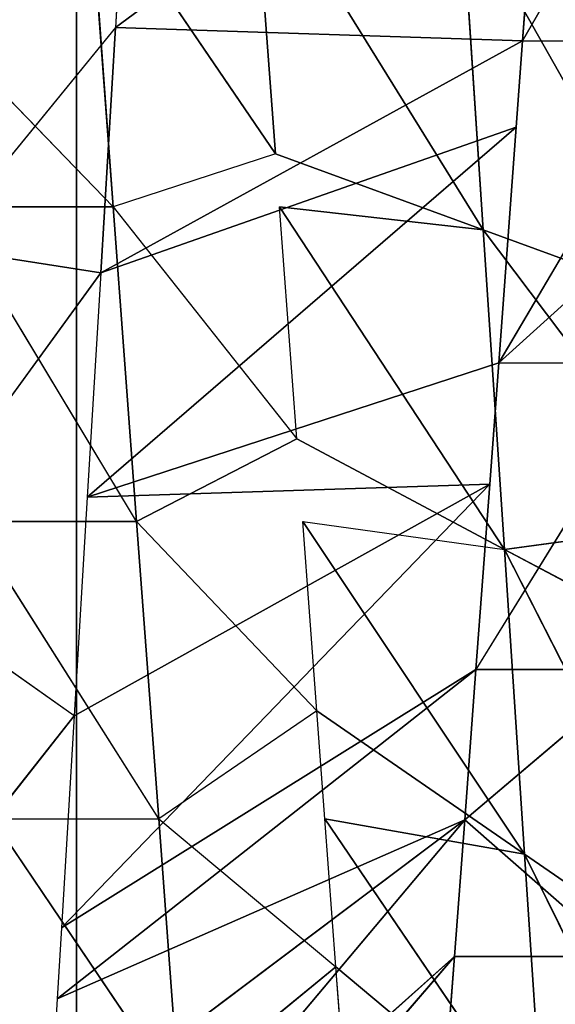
# Model space of a CAD drawing. Extents: x 143 to 263, y -61 to 82.
# Tile 526 of 656: x 247.039 to 247.321, y 71.453 to 71.971. Entities that reach past the tile are written whole.
import ezdxf

# ---------------------------------------------------------------- set-up
doc = ezdxf.new("R2010")
doc.units = 0
doc.header["$LTSCALE"] = 25.4
doc.layers.get('0').update_dxf_attribs({"color": 13, "linetype": 'CONTINUOUS'})

# ---------------------------------------------------------------- blocks, each defined once
blk = doc.blocks.new('ICE-BALL-8126_STL')
at = {"color": 41}
for p, q in [((10.70077, 43.44147, 96.54799), (10.94329, 43.56084, 96.63957)), ((10.70077, 43.44147, 96.54799), (10.94329, 43.56084, 96.63957)), ((10.54027, 43.43084, 96.60852), (10.77618, 43.55085, 96.72178)), ((10.54027, 43.43084, 96.60852), (10.77618, 43.55085, 96.72178)), ((10.70077, 43.44147, 96.54799), (10.77618, 43.55085, 96.72178)), ((10.70077, 43.44147, 96.54799), (10.77618, 43.55085, 96.72178)), ((10.5984, 43.54021, 96.78883), (10.54027, 43.43084, 96.60852)), ((10.5984, 43.54021, 96.78883), (10.54027, 43.43084, 96.60852)), ((10.5261, 43.53588, 96.8106), (10.37202, 43.41969, 96.65372)), ((10.5261, 43.53588, 96.8106), (10.37202, 43.41969, 96.65372)), ((10.5261, 43.53588, 96.8106), (10.54027, 43.43084, 96.60852)), ((10.5261, 43.53588, 96.8106), (10.54027, 43.43084, 96.60852)), ((10.44201, 43.42783, 93.42525), (10.27254, 43.52792, 93.38562)), ((10.27254, 43.44042, 93.38562), (10.27254, 43.52792, 93.38562)), ((10.41205, 43.52906, 96.83888), (10.37202, 43.41969, 96.65372)), ((10.41205, 43.52906, 96.83888), (10.37202, 43.41969, 96.65372)), ((10.44201, 43.42783, 93.42525), (10.44201, 43.51534, 93.42525)), ((10.44201, 43.51534, 93.42525), (10.60354, 43.41584, 93.48235)), ((10.68262, 43.40997, 93.51784), (10.60354, 43.50334, 93.48235)), ((10.60354, 43.50334, 93.48235), (10.60354, 43.41584, 93.48235)), ((10.75469, 43.49212, 93.55492), (10.68262, 43.40997, 93.51784)), ((10.75469, 43.40462, 93.55492), (10.75469, 43.49212, 93.55492)), ((10.09803, 43.45338, 93.36486), (10.26552, 43.22602, 93.00108)), ((10.09803, 43.45338, 93.36486), (10.26552, 43.22602, 93.00108)), ((10.09803, 43.45338, 93.36486), (10.27254, 43.44042, 93.38562)), ((10.09803, 43.45338, 93.36486), (10.27254, 43.44042, 93.38562)), ((10.68212, 43.33631, 96.34822), (10.85165, 43.45147, 96.47377)), ((10.68212, 43.33631, 96.34822), (10.85165, 43.45147, 96.47377)), ((10.85165, 43.45147, 96.47377), (10.70077, 43.44147, 96.54799)), ((10.85165, 43.45147, 96.47377), (10.70077, 43.44147, 96.54799)), ((10.76001, 43.34209, 96.30797), (10.85165, 43.45147, 96.47377)), ((10.76001, 43.34209, 96.30797), (10.85165, 43.45147, 96.47377)), ((10.27254, 43.44042, 93.38562), (10.26552, 43.22602, 93.00108)), ((10.27254, 43.44042, 93.38562), (10.26552, 43.22602, 93.00108)), ((10.27254, 43.44042, 93.38562), (10.31794, 43.43705, 93.3943)), ((10.39461, 43.2183, 93.02325), (10.27254, 43.44042, 93.38562)), ((10.39461, 43.2183, 93.02325), (10.27254, 43.44042, 93.38562)), ((10.52562, 43.32469, 96.41349), (10.70077, 43.44147, 96.54799)), ((10.52562, 43.32469, 96.41349), (10.70077, 43.44147, 96.54799)), ((10.70077, 43.44147, 96.54799), (10.54027, 43.43084, 96.60852)), ((10.70077, 43.44147, 96.54799), (10.54027, 43.43084, 96.60852)), ((10.62537, 43.3321, 96.3742), (10.70077, 43.44147, 96.54799)), ((10.62537, 43.3321, 96.3742), (10.70077, 43.44147, 96.54799)), ((10.70077, 43.44147, 96.54799), (10.68212, 43.33631, 96.34822)), ((10.70077, 43.44147, 96.54799), (10.68212, 43.33631, 96.34822)), ((10.31794, 43.43705, 93.3943), (10.44201, 43.42783, 93.42525)), ((10.51275, 43.21123, 93.05153), (10.31794, 43.43705, 93.3943)), ((10.51275, 43.21123, 93.05153), (10.31794, 43.43705, 93.3943)), ((10.39461, 43.2183, 93.02325), (10.31794, 43.43705, 93.3943)), ((10.39461, 43.2183, 93.02325), (10.31794, 43.43705, 93.3943)), ((10.54027, 43.43084, 96.60852), (10.35987, 43.31238, 96.46226)), ((10.54027, 43.43084, 96.60852), (10.35987, 43.31238, 96.46226)), ((10.37202, 43.41969, 96.65372), (10.54027, 43.43084, 96.60852)), ((10.37202, 43.41969, 96.65372), (10.54027, 43.43084, 96.60852)), ((10.48213, 43.32146, 96.42822), (10.54027, 43.43084, 96.60852)), ((10.52562, 43.32469, 96.41349), (10.54027, 43.43084, 96.60852)), ((10.44201, 43.42783, 93.42525), (10.50593, 43.42309, 93.44549)), ((10.51275, 43.21123, 93.05153), (10.44201, 43.42783, 93.42525)), ((10.51275, 43.21123, 93.05153), (10.44201, 43.42783, 93.42525)), ((10.50593, 43.42309, 93.44549), (10.51275, 43.21123, 93.05153)), ((10.50593, 43.42309, 93.44549), (10.60354, 43.41584, 93.48235)), ((10.73962, 43.19765, 93.12862), (10.50593, 43.42309, 93.44549)), ((10.73962, 43.19765, 93.12862), (10.50593, 43.42309, 93.44549)), ((10.62794, 43.20434, 93.08678), (10.50593, 43.42309, 93.44549)), ((10.62794, 43.20434, 93.08678), (10.50593, 43.42309, 93.44549)), ((10.50593, 43.42309, 93.44549), (10.51275, 43.21123, 93.05153)), ((10.37202, 43.41969, 96.65372), (10.17695, 43.2988, 96.49403)), ((10.37202, 43.41969, 96.65372), (10.17695, 43.2988, 96.49403)), ((10.37202, 43.41969, 96.65372), (10.19828, 43.40817, 96.68227)), ((10.37202, 43.41969, 96.65372), (10.19828, 43.40817, 96.68227)), ((10.33199, 43.31031, 96.46855), (10.37202, 43.41969, 96.65372)), ((10.37202, 43.41969, 96.65372), (10.35987, 43.31238, 96.46226)), ((10.60354, 43.41584, 93.48235), (10.68262, 43.40997, 93.51784)), ((10.77688, 43.19543, 93.14435), (10.60354, 43.41584, 93.48235)), ((10.77688, 43.19543, 93.14435), (10.60354, 43.41584, 93.48235)), ((10.73962, 43.19765, 93.12862), (10.60354, 43.41584, 93.48235)), ((10.73962, 43.19765, 93.12862), (10.60354, 43.41584, 93.48235)), ((10.68262, 43.40997, 93.51784), (10.95038, 43.18505, 93.23019)), ((10.84724, 43.19122, 93.17659), (10.68262, 43.40997, 93.51784)), ((10.84724, 43.19122, 93.17659), (10.68262, 43.40997, 93.51784)), ((10.77688, 43.19543, 93.14435), (10.68262, 43.40997, 93.51784)), ((10.77688, 43.19543, 93.14435), (10.68262, 43.40997, 93.51784)), ((10.68262, 43.40997, 93.51784), (10.75469, 43.40462, 93.55492)), ((10.68262, 43.40997, 93.51784), (10.95038, 43.18505, 93.23019)), ((10.75469, 43.40462, 93.55492), (10.95038, 43.18505, 93.23019)), ((10.75469, 43.40462, 93.55492), (10.95038, 43.18505, 93.23019)), ((10.75469, 43.40462, 93.55492), (11.01319, 43.18126, 93.26679)), ((10.75469, 43.40462, 93.55492), (11.01319, 43.18126, 93.26679)), ((10.75469, 43.40462, 93.55492), (10.89592, 43.39373, 93.64228)), ((10.75469, 43.40462, 93.55492), (10.89592, 43.39373, 93.64228)), ((10.82756, 43.34716, 96.2684), (10.76001, 43.34209, 96.30797)), ((10.68212, 43.24881, 96.34822), (10.76001, 43.34209, 96.30797)), ((10.76001, 43.34209, 96.30797), (10.68212, 43.33631, 96.34822)), ((10.82756, 43.25967, 96.2684), (10.76001, 43.34209, 96.30797)), ((10.68212, 43.33631, 96.34822), (10.62537, 43.3321, 96.3742)), ((10.62537, 43.3321, 96.3742), (10.52562, 43.23719, 96.41349)), ((10.62537, 43.3321, 96.3742), (10.52562, 43.32469, 96.41349)), ((10.62537, 43.3321, 96.3742), (10.68212, 43.24881, 96.34822)), ((10.35987, 43.22488, 96.46226), (10.48213, 43.32146, 96.42822)), ((10.48213, 43.32146, 96.42822), (10.35987, 43.31238, 96.46226)), ((10.52562, 43.23719, 96.41349), (10.48213, 43.32146, 96.42822)), ((10.33199, 43.31031, 96.46855), (10.17695, 43.2988, 96.49403)), ((10.33199, 43.31031, 96.46855), (10.17695, 43.2988, 96.49403)), ((10.33199, 43.31031, 96.46855), (10.18755, 43.21209, 96.49279)), ((10.33199, 43.31031, 96.46855), (10.18755, 43.21209, 96.49279)), ((10.33199, 43.31031, 96.46855), (10.35987, 43.22488, 96.46226)), ((10.82756, 43.25967, 96.2684), (10.68212, 43.24881, 96.34822)), ((10.68212, 43.16131, 96.34822), (10.82756, 43.25967, 96.2684)), ((10.82756, 43.25967, 96.2684), (10.68212, 43.24881, 96.34822)), ((10.52562, 43.23719, 96.41349), (10.68212, 43.24881, 96.34822)), ((10.52562, 43.23719, 96.41349), (10.68212, 43.24881, 96.34822)), ((10.68212, 43.24881, 96.34822), (10.52562, 43.14969, 96.41349)), ((10.68212, 43.16131, 96.34822), (10.68212, 43.24881, 96.34822)), ((10.52562, 43.23719, 96.41349), (10.35987, 43.13738, 96.46226)), ((10.52562, 43.23719, 96.41349), (10.35987, 43.22488, 96.46226)), ((10.52562, 43.23719, 96.41349), (10.35987, 43.22488, 96.46226)), ((10.52562, 43.23719, 96.41349), (10.52562, 43.14969, 96.41349)), ((10.15211, 43.23281, 92.98885), (10.26552, 43.22602, 93.00108)), ((10.26552, 43.22602, 93.00108), (10.3812, 43.1316, 93.02053)), ((10.26552, 43.22602, 93.00108), (10.39461, 43.2183, 93.02325)), ((10.26552, 43.22602, 93.00108), (10.39461, 43.2183, 93.02325)), ((10.18755, 43.21209, 96.49279), (10.35987, 43.22488, 96.46226)), ((10.18755, 43.21209, 96.49279), (10.35987, 43.22488, 96.46226)), ((10.35987, 43.22488, 96.46226), (10.26199, 43.13011, 96.48203)), ((10.35987, 43.22488, 96.46226), (10.35987, 43.13738, 96.46226)), ((10.39461, 43.2183, 93.02325), (10.3812, 43.1316, 93.02053)), ((10.39461, 43.2183, 93.02325), (10.3812, 43.1316, 93.02053)), ((10.39461, 43.2183, 93.02325), (10.5261, 43.12293, 93.05522)), ((10.39461, 43.2183, 93.02325), (10.51275, 43.21123, 93.05153)), ((10.51275, 43.21123, 93.05153), (10.62794, 43.20434, 93.08678)), ((0, 43.20555, 75.32821), (21.2, 43.20555, 75.32821)), ((0, 43.20555, 75.32821), (21.2, 43.20555, 75.32821)), ((0, 43.20555, 114.53761), (21.2, 43.20555, 114.53761)), ((0, 43.20555, 114.53761), (21.2, 43.20555, 114.53761)), ((10.62794, 43.20434, 93.08678), (10.56871, 43.12038, 93.06769)), ((10.62794, 43.20434, 93.08678), (10.74803, 43.10965, 93.13209)), ((10.62794, 43.20434, 93.08678), (10.73962, 43.19765, 93.12862)), ((10.73962, 43.19765, 93.12862), (10.77688, 43.19543, 93.14435)), ((10.77688, 43.19543, 93.14435), (10.84724, 43.19122, 93.17659))]:
    blk.add_line(p, q, dxfattribs=at)
mesh = blk.add_polyface(dxfattribs=at)
corners = [(21.2, 45.01358, 80.03829), (0, 43.20555, 75.32821), (21.2, 43.20555, 75.32821), (0, 45.01358, 80.03829)]
mesh.append_faces([[corners[k] for k in face] for face in [(0, 1, 2), (1, 0, 3)]], dxfattribs={"vtx0": -1, "color": 41})
mesh = blk.add_polyface(dxfattribs=at)
corners = [(21.2, 43.20555, 114.53761), (0, 45.01358, 109.82753), (21.2, 45.01358, 109.82753), (0, 43.20555, 114.53761)]
mesh.append_faces([[corners[k] for k in face] for face in [(0, 1, 2), (1, 0, 3)]], dxfattribs={"vtx0": -1, "color": 41})
mesh = blk.add_polyface(dxfattribs=at)
corners = [(0, 42.68692, 119.56032), (23, 44.9885, 114.9556), (0, 44.9885, 114.9556), (23, 42.68692, 119.56032)]
mesh.append_faces([[corners[k] for k in face] for face in [(0, 1, 2), (1, 0, 3)]], dxfattribs={"vtx0": -1, "color": 41})
mesh = blk.add_polyface(dxfattribs=at)
corners = [(0, 44.9885, 74.91022), (23, 42.68692, 70.3055), (0, 42.68692, 70.3055), (23, 44.9885, 74.91022)]
mesh.append_faces([[corners[k] for k in face] for face in [(0, 1, 2), (1, 0, 3)]], dxfattribs={"vtx0": -1, "color": 41})
mesh = blk.add_polyface(dxfattribs=at)
corners = [(10.44201, 43.42783, 93.42525), (10.27254, 43.61542, 93.38562), (10.27254, 43.52792, 93.38562), (10.44201, 43.51534, 93.42525)]
mesh.append_faces([[corners[k] for k in face] for face in [(0, 1, 2), (1, 0, 3)]], dxfattribs={"vtx0": -1, "color": 41})
mesh = blk.add_polyface(dxfattribs=at)
corners = [(10.89592, 43.39373, 93.64228), (10.75469, 43.49212, 93.55492), (10.75469, 43.40462, 93.55492), (10.75469, 43.57962, 93.55492), (10.89592, 43.48122, 93.64228)]
mesh.append_faces([[corners[k] for k in face] for face in [(0, 1, 2), (3, 0, 4)]], dxfattribs={"vtx0": -1, "color": 41})
mesh.append_faces([[corners[k] for k in face] for face in [(1, 0, 3)]], dxfattribs={"vtx0": -1, "vtx1": -1, "color": 41})
mesh = blk.add_polyface(dxfattribs=at)
corners = [(10.77618, 43.55085, 96.72178), (10.94329, 43.56084, 96.63957), (10.70077, 43.44147, 96.54799)]
mesh.append_faces([[corners[k] for k in face] for face in [(0, 1, 2)]], dxfattribs={"color": 41})
mesh = blk.add_polyface(dxfattribs=at)
corners = [(10.94329, 43.56084, 96.63957), (10.85165, 43.45147, 96.47377), (10.70077, 43.44147, 96.54799)]
mesh.append_faces([[corners[k] for k in face] for face in [(0, 1, 2)]], dxfattribs={"color": 41})
mesh = blk.add_polyface(dxfattribs=at)
corners = [(10.5984, 43.54021, 96.78883), (10.77618, 43.55085, 96.72178), (10.54027, 43.43084, 96.60852)]
mesh.append_faces([[corners[k] for k in face] for face in [(0, 1, 2)]], dxfattribs={"color": 41})
mesh = blk.add_polyface(dxfattribs=at)
corners = [(10.77618, 43.55085, 96.72178), (10.70077, 43.44147, 96.54799), (10.54027, 43.43084, 96.60852)]
mesh.append_faces([[corners[k] for k in face] for face in [(0, 1, 2)]], dxfattribs={"color": 41})
mesh = blk.add_polyface(dxfattribs=at)
corners = [(10.27254, 43.44042, 93.38562), (10.09803, 43.54088, 93.36486), (10.09803, 43.45338, 93.36486), (10.27254, 43.52792, 93.38562)]
mesh.append_faces([[corners[k] for k in face] for face in [(0, 1, 2), (1, 0, 3)]], dxfattribs={"vtx0": -1, "color": 41})
mesh = blk.add_polyface(dxfattribs=at)
corners = [(10.5261, 43.53588, 96.8106), (10.5984, 43.54021, 96.78883), (10.54027, 43.43084, 96.60852)]
mesh.append_faces([[corners[k] for k in face] for face in [(0, 1, 2)]], dxfattribs={"color": 41})
mesh = blk.add_polyface(dxfattribs=at)
corners = [(10.5261, 43.53588, 96.8106), (10.54027, 43.43084, 96.60852), (10.37202, 43.41969, 96.65372)]
mesh.append_faces([[corners[k] for k in face] for face in [(0, 1, 2)]], dxfattribs={"color": 41})
mesh = blk.add_polyface(dxfattribs=at)
corners = [(10.41205, 43.52906, 96.83888), (10.5261, 43.53588, 96.8106), (10.37202, 43.41969, 96.65372)]
mesh.append_faces([[corners[k] for k in face] for face in [(0, 1, 2)]], dxfattribs={"color": 41})
mesh = blk.add_polyface(dxfattribs=at)
corners = [(10.19828, 43.40817, 96.68227), (10.41205, 43.52906, 96.83888), (10.37202, 43.41969, 96.65372), (10.26552, 43.52029, 96.86475)]
mesh.append_faces([[corners[k] for k in face] for face in [(0, 1, 2), (1, 0, 3)]], dxfattribs={"vtx0": -1, "color": 41})
mesh = blk.add_polyface(dxfattribs=at)
corners = [(10.60354, 43.50334, 93.48235), (10.44201, 43.51534, 93.42525), (10.60354, 43.41584, 93.48235)]
mesh.append_faces([[corners[k] for k in face] for face in [(0, 1, 2)]], dxfattribs={"color": 41})
mesh = blk.add_polyface(dxfattribs=at)
corners = [(10.75469, 43.49212, 93.55492), (10.60354, 43.50334, 93.48235), (10.68262, 43.40997, 93.51784)]
mesh.append_faces([[corners[k] for k in face] for face in [(0, 1, 2)]], dxfattribs={"color": 41})
mesh = blk.add_polyface(dxfattribs=at)
corners = [(10.09803, 43.45338, 93.36486), (10.15211, 43.23281, 92.98885), (10.26552, 43.22602, 93.00108)]
mesh.append_faces([[corners[k] for k in face] for face in [(0, 1, 2)]], dxfattribs={"color": 41})
mesh = blk.add_polyface(dxfattribs=at)
corners = [(10.27254, 43.44042, 93.38562), (10.09803, 43.45338, 93.36486), (10.26552, 43.22602, 93.00108)]
mesh.append_faces([[corners[k] for k in face] for face in [(0, 1, 2)]], dxfattribs={"color": 41})
mesh = blk.add_polyface(dxfattribs=at)
corners = [(10.70077, 43.44147, 96.54799), (10.85165, 43.45147, 96.47377), (10.68212, 43.33631, 96.34822)]
mesh.append_faces([[corners[k] for k in face] for face in [(0, 1, 2)]], dxfattribs={"color": 41})
mesh = blk.add_polyface(dxfattribs=at)
corners = [(10.85165, 43.45147, 96.47377), (10.76001, 43.34209, 96.30797), (10.68212, 43.33631, 96.34822)]
mesh.append_faces([[corners[k] for k in face] for face in [(0, 1, 2)]], dxfattribs={"color": 41})
mesh = blk.add_polyface(dxfattribs=at)
corners = [(10.85165, 43.45147, 96.47377), (10.82756, 43.34716, 96.2684), (10.76001, 43.34209, 96.30797)]
mesh.append_faces([[corners[k] for k in face] for face in [(0, 1, 2)]], dxfattribs={"color": 41})
mesh = blk.add_polyface(dxfattribs=at)
corners = [(10.27254, 43.44042, 93.38562), (10.26552, 43.22602, 93.00108), (10.39461, 43.2183, 93.02325)]
mesh.append_faces([[corners[k] for k in face] for face in [(0, 1, 2)]], dxfattribs={"color": 41})
mesh = blk.add_polyface(dxfattribs=at)
corners = [(10.31794, 43.43705, 93.3943), (10.27254, 43.44042, 93.38562), (10.39461, 43.2183, 93.02325)]
mesh.append_faces([[corners[k] for k in face] for face in [(0, 1, 2)]], dxfattribs={"color": 41})
mesh = blk.add_polyface(dxfattribs=at)
corners = [(10.54027, 43.43084, 96.60852), (10.70077, 43.44147, 96.54799), (10.52562, 43.32469, 96.41349)]
mesh.append_faces([[corners[k] for k in face] for face in [(0, 1, 2)]], dxfattribs={"color": 41})
mesh = blk.add_polyface(dxfattribs=at)
corners = [(10.70077, 43.44147, 96.54799), (10.62537, 43.3321, 96.3742), (10.52562, 43.32469, 96.41349)]
mesh.append_faces([[corners[k] for k in face] for face in [(0, 1, 2)]], dxfattribs={"color": 41})
mesh = blk.add_polyface(dxfattribs=at)
corners = [(10.70077, 43.44147, 96.54799), (10.68212, 43.33631, 96.34822), (10.62537, 43.3321, 96.3742)]
mesh.append_faces([[corners[k] for k in face] for face in [(0, 1, 2)]], dxfattribs={"color": 41})
mesh = blk.add_polyface(dxfattribs=at)
corners = [(10.44201, 43.42783, 93.42525), (10.31794, 43.43705, 93.3943), (10.51275, 43.21123, 93.05153)]
mesh.append_faces([[corners[k] for k in face] for face in [(0, 1, 2)]], dxfattribs={"color": 41})
mesh = blk.add_polyface(dxfattribs=at)
corners = [(10.31794, 43.43705, 93.3943), (10.39461, 43.2183, 93.02325), (10.51275, 43.21123, 93.05153)]
mesh.append_faces([[corners[k] for k in face] for face in [(0, 1, 2)]], dxfattribs={"color": 41})
mesh = blk.add_polyface(dxfattribs=at)
corners = [(10.54027, 43.43084, 96.60852), (10.48213, 43.32146, 96.42822), (10.35987, 43.31238, 96.46226)]
mesh.append_faces([[corners[k] for k in face] for face in [(0, 1, 2)]], dxfattribs={"color": 41})
mesh = blk.add_polyface(dxfattribs=at)
corners = [(10.37202, 43.41969, 96.65372), (10.54027, 43.43084, 96.60852), (10.35987, 43.31238, 96.46226)]
mesh.append_faces([[corners[k] for k in face] for face in [(0, 1, 2)]], dxfattribs={"color": 41})
mesh = blk.add_polyface(dxfattribs=at)
corners = [(10.50593, 43.42309, 93.44549), (10.44201, 43.42783, 93.42525), (10.51275, 43.21123, 93.05153)]
mesh.append_faces([[corners[k] for k in face] for face in [(0, 1, 2)]], dxfattribs={"color": 41})
mesh = blk.add_polyface(dxfattribs=at)
corners = [(10.60354, 43.41584, 93.48235), (10.50593, 43.42309, 93.44549), (10.73962, 43.19765, 93.12862)]
mesh.append_faces([[corners[k] for k in face] for face in [(0, 1, 2)]], dxfattribs={"color": 41})
mesh = blk.add_polyface(dxfattribs=at)
corners = [(10.50593, 43.42309, 93.44549), (10.62794, 43.20434, 93.08678), (10.73962, 43.19765, 93.12862)]
mesh.append_faces([[corners[k] for k in face] for face in [(0, 1, 2)]], dxfattribs={"color": 41})
mesh = blk.add_polyface(dxfattribs=at)
corners = [(10.50593, 43.42309, 93.44549), (10.51275, 43.21123, 93.05153), (10.62794, 43.20434, 93.08678)]
mesh.append_faces([[corners[k] for k in face] for face in [(0, 1, 2)]], dxfattribs={"color": 41})
mesh = blk.add_polyface(dxfattribs=at)
corners = [(10.37202, 43.41969, 96.65372), (10.33199, 43.31031, 96.46855), (10.17695, 43.2988, 96.49403)]
mesh.append_faces([[corners[k] for k in face] for face in [(0, 1, 2)]], dxfattribs={"color": 41})
mesh = blk.add_polyface(dxfattribs=at)
corners = [(10.19828, 43.40817, 96.68227), (10.37202, 43.41969, 96.65372), (10.17695, 43.2988, 96.49403)]
mesh.append_faces([[corners[k] for k in face] for face in [(0, 1, 2)]], dxfattribs={"color": 41})
mesh = blk.add_polyface(dxfattribs=at)
corners = [(10.68262, 43.40997, 93.51784), (10.60354, 43.41584, 93.48235), (10.77688, 43.19543, 93.14435)]
mesh.append_faces([[corners[k] for k in face] for face in [(0, 1, 2)]], dxfattribs={"color": 41})
mesh = blk.add_polyface(dxfattribs=at)
corners = [(10.60354, 43.41584, 93.48235), (10.73962, 43.19765, 93.12862), (10.77688, 43.19543, 93.14435)]
mesh.append_faces([[corners[k] for k in face] for face in [(0, 1, 2)]], dxfattribs={"color": 41})
mesh = blk.add_polyface(dxfattribs=at)
corners = [(10.68262, 43.40997, 93.51784), (10.84724, 43.19122, 93.17659), (10.95038, 43.18505, 93.23019)]
mesh.append_faces([[corners[k] for k in face] for face in [(0, 1, 2)]], dxfattribs={"color": 41})
mesh = blk.add_polyface(dxfattribs=at)
corners = [(10.68262, 43.40997, 93.51784), (10.77688, 43.19543, 93.14435), (10.84724, 43.19122, 93.17659)]
mesh.append_faces([[corners[k] for k in face] for face in [(0, 1, 2)]], dxfattribs={"color": 41})
mesh = blk.add_polyface(dxfattribs=at)
corners = [(10.75469, 43.40462, 93.55492), (10.68262, 43.40997, 93.51784), (10.95038, 43.18505, 93.23019)]
mesh.append_faces([[corners[k] for k in face] for face in [(0, 1, 2)]], dxfattribs={"color": 41})
mesh = blk.add_polyface(dxfattribs=at)
corners = [(10.75469, 43.40462, 93.55492), (10.95038, 43.18505, 93.23019), (11.01319, 43.18126, 93.26679)]
mesh.append_faces([[corners[k] for k in face] for face in [(0, 1, 2)]], dxfattribs={"color": 41})
mesh = blk.add_polyface(dxfattribs=at)
corners = [(10.89592, 43.39373, 93.64228), (10.75469, 43.40462, 93.55492), (11.01319, 43.18126, 93.26679)]
mesh.append_faces([[corners[k] for k in face] for face in [(0, 1, 2)]], dxfattribs={"color": 41})
mesh = blk.add_polyface(dxfattribs=at)
corners = [(10.82756, 43.25967, 96.2684), (10.68212, 43.24881, 96.34822), (10.76001, 43.34209, 96.30797)]
mesh.append_faces([[corners[k] for k in face] for face in [(0, 1, 2)]], dxfattribs={"color": 41})
mesh = blk.add_polyface(dxfattribs=at)
corners = [(10.68212, 43.24881, 96.34822), (10.52562, 43.23719, 96.41349), (10.62537, 43.3321, 96.3742)]
mesh.append_faces([[corners[k] for k in face] for face in [(0, 1, 2)]], dxfattribs={"color": 41})
mesh = blk.add_polyface(dxfattribs=at)
corners = [(10.52562, 43.23719, 96.41349), (10.35987, 43.22488, 96.46226), (10.48213, 43.32146, 96.42822)]
mesh.append_faces([[corners[k] for k in face] for face in [(0, 1, 2)]], dxfattribs={"color": 41})
mesh = blk.add_polyface(dxfattribs=at)
corners = [(10.33199, 43.31031, 96.46855), (10.18755, 43.21209, 96.49279), (10.17695, 43.2988, 96.49403)]
mesh.append_faces([[corners[k] for k in face] for face in [(0, 1, 2)]], dxfattribs={"color": 41})
mesh = blk.add_polyface(dxfattribs=at)
corners = [(10.35987, 43.22488, 96.46226), (10.18755, 43.21209, 96.49279), (10.33199, 43.31031, 96.46855)]
mesh.append_faces([[corners[k] for k in face] for face in [(0, 1, 2)]], dxfattribs={"color": 41})
mesh = blk.add_polyface(dxfattribs=at)
corners = [(10.82756, 43.25967, 96.2684), (10.68212, 43.16131, 96.34822), (10.68212, 43.24881, 96.34822)]
mesh.append_faces([[corners[k] for k in face] for face in [(0, 1, 2)]], dxfattribs={"color": 41})
mesh = blk.add_polyface(dxfattribs=at)
corners = [(10.68212, 43.24881, 96.34822), (10.52562, 43.14969, 96.41349), (10.52562, 43.23719, 96.41349)]
mesh.append_faces([[corners[k] for k in face] for face in [(0, 1, 2)]], dxfattribs={"color": 41})
mesh = blk.add_polyface(dxfattribs=at)
corners = [(10.52562, 43.23719, 96.41349), (10.35987, 43.13738, 96.46226), (10.35987, 43.22488, 96.46226)]
mesh.append_faces([[corners[k] for k in face] for face in [(0, 1, 2)]], dxfattribs={"color": 41})
mesh = blk.add_polyface(dxfattribs=at)
corners = [(10.39461, 43.2183, 93.02325), (10.26552, 43.22602, 93.00108), (10.3812, 43.1316, 93.02053)]
mesh.append_faces([[corners[k] for k in face] for face in [(0, 1, 2)]], dxfattribs={"color": 41})
mesh = blk.add_polyface(dxfattribs=at)
corners = [(10.35987, 43.22488, 96.46226), (10.26199, 43.13011, 96.48203), (10.18755, 43.21209, 96.49279)]
mesh.append_faces([[corners[k] for k in face] for face in [(0, 1, 2)]], dxfattribs={"color": 41})
mesh = blk.add_polyface(dxfattribs=at)
corners = [(10.5261, 43.12293, 93.05522), (10.39461, 43.2183, 93.02325), (10.3812, 43.1316, 93.02053)]
mesh.append_faces([[corners[k] for k in face] for face in [(0, 1, 2)]], dxfattribs={"color": 41})
mesh = blk.add_polyface(dxfattribs=at)
corners = [(21.2, 43.20555, 75.32821), (0, 40.91508, 70.83291), (21.2, 40.91508, 70.83291), (0, 43.20555, 75.32821)]
mesh.append_faces([[corners[k] for k in face] for face in [(0, 1, 2), (1, 0, 3)]], dxfattribs={"vtx0": -1, "color": 41})
mesh = blk.add_polyface(dxfattribs=at)
corners = [(21.2, 40.91508, 119.03291), (0, 43.20555, 114.53761), (21.2, 43.20555, 114.53761), (0, 40.91508, 119.03291)]
mesh.append_faces([[corners[k] for k in face] for face in [(0, 1, 2), (1, 0, 3)]], dxfattribs={"vtx0": -1, "color": 41})
mesh = blk.add_polyface(dxfattribs=at)
corners = [(10.74803, 43.10965, 93.13209), (10.62794, 43.20434, 93.08678), (10.56871, 43.12038, 93.06769)]
mesh.append_faces([[corners[k] for k in face] for face in [(0, 1, 2)]], dxfattribs={"color": 41})
mesh = blk.add_polyface(dxfattribs=at)
corners = [(10.917, 43.09954, 93.21198), (10.84724, 43.19122, 93.17659), (10.77688, 43.10793, 93.14435)]
mesh.append_faces([[corners[k] for k in face] for face in [(0, 1, 2)]], dxfattribs={"color": 41})

msp = doc.modelspace()

# ---------------------------------------------------------------- block references
at = {"color": 0, "rotation": 270}
msp.add_blockref('ICE-BALL-8126_STL', (203.86356, 82.23263), dxfattribs=at)

doc.saveas('drawing.dxf')
